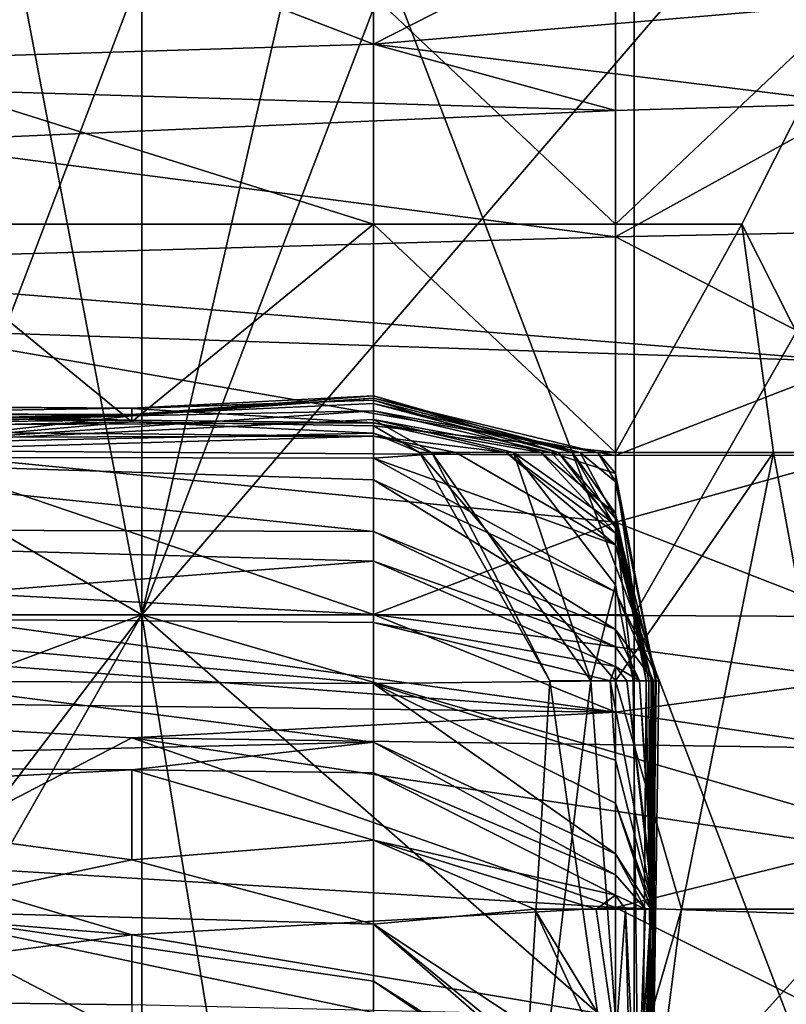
# Model space of a CAD drawing. Extents: x -161 to 11, y -10 to 160.
# Tile 388 of 499: x 0.973 to 0.987, y -0.2877 to -0.2698. Entities that reach past the tile are written whole.
import ezdxf

# ---------------------------------------------------------------- set-up
doc = ezdxf.new("R2010")
doc.units = 0
doc.header["$MEASUREMENT"] = 0
doc.layers.get('0').update_dxf_attribs({"linetype": 'CONTINUOUS'})

msp = doc.modelspace()

# ---------------------------------------------------------------- linework, layer by layer
for points in [[(0.970781, -0.257213, 0.264927), (0.975252, -0.280651, 0.264923), (0.961839, -0.272838, 0.26501)], [(0.970781, -0.280651, 0.385554), (0.975252, -0.268932, 0.384838), (0.96631, -0.257213, 0.387221)], [(0.970781, -0.257213, 0.264927), (0.979723, -0.26112, 0.264877), (0.975252, -0.280651, 0.264923)], [(0.988665, -0.265026, 0.264905), (0.975252, -0.280651, 0.264923), (0.979723, -0.26112, 0.264877)], [(0.979723, -0.268932, 0.383474), (0.984194, -0.280651, 0.381682), (0.984194, -0.26112, 0.381877)], [(0.988665, -0.26112, 0.379891), (0.984194, -0.26112, 0.381877), (0.988665, -0.272838, 0.379896)], [(0.984194, -0.280651, 0.381682), (0.988665, -0.272838, 0.379896), (0.984194, -0.26112, 0.381877)], [(0.988665, -0.265026, 0.264905), (0.988665, -0.284557, 0.264899), (0.975252, -0.280651, 0.264923)], [(0.98385, -0.268042, 0.165449), (0.97946, -0.270284, 0.150421), (0.975071, -0.268583, 0.161692)], [(0.98385, -0.268042, 0.165449), (0.98824, -0.269538, 0.154178), (0.97946, -0.270284, 0.150421)], [(0.975071, -0.268583, 0.161692), (0.961902, -0.270818, 0.146664), (0.961902, -0.268545, 0.161692)], [(0.975071, -0.268583, 0.161692), (0.97946, -0.270284, 0.150421), (0.961902, -0.270818, 0.146664)], [(0.975252, -0.268932, 0.384838), (0.970781, -0.280651, 0.385554), (0.975252, -0.280651, 0.38455)], [(0.979723, -0.268932, 0.383474), (0.975252, -0.280651, 0.38455), (0.984194, -0.280651, 0.381682)], [(0.979723, -0.268932, 0.383474), (0.975252, -0.268932, 0.384838), (0.975252, -0.280651, 0.38455)], [(0.966291, -0.2694, 0.26877), (0.97946, -0.27355, 0.269861), (0.97946, -0.2694, 0.268369)], [(0.966291, -0.2694, 0.26877), (0.970681, -0.27355, 0.270022), (0.97946, -0.27355, 0.269861)], [(0.98385, -0.2694, 0.269693), (0.97946, -0.2694, 0.268369), (0.98385, -0.27355, 0.270375)], [(0.97946, -0.2694, 0.268369), (0.97946, -0.27355, 0.269861), (0.98385, -0.27355, 0.270375)], [(0.98385, -0.27355, 0.270375), (0.98824, -0.2694, 0.270569), (0.98385, -0.2694, 0.269693)], [(0.98824, -0.2694, 0.270569), (0.98385, -0.27355, 0.270375), (0.986146, -0.27355, 0.270649)], [(0.98824, -0.2694, 0.270569), (0.986146, -0.27355, 0.270649), (0.98824, -0.2777, 0.271027)], [(0.97946, -0.270284, 0.150421), (0.98824, -0.269538, 0.154178), (0.98824, -0.271362, 0.142906)], [(0.97946, -0.270284, 0.150421), (0.98385, -0.271486, 0.142906), (0.961902, -0.270818, 0.146664)], [(0.98824, -0.271362, 0.142906), (0.98385, -0.271486, 0.142906), (0.97946, -0.270284, 0.150421)], [(0.970681, -0.272059, 0.139149), (0.961902, -0.270818, 0.146664), (0.98385, -0.271486, 0.142906)], [(0.98824, -0.271362, 0.142906), (0.98824, -0.273694, 0.127878), (0.98385, -0.273781, 0.127878)], [(0.98385, -0.271486, 0.142906), (0.98824, -0.271362, 0.142906), (0.98385, -0.273781, 0.127878)], [(0.970681, -0.272059, 0.139149), (0.98385, -0.271486, 0.142906), (0.98385, -0.273781, 0.127878)], [(0.966291, -0.274285, 0.124121), (0.970681, -0.272059, 0.139149), (0.98385, -0.273781, 0.127878)], [(0.943955, -0.29237, 0.265071), (0.961839, -0.272838, 0.26501), (0.975252, -0.280651, 0.264923)], [(0.988665, -0.272838, 0.379896), (0.984194, -0.280651, 0.381682), (0.988665, -0.29237, 0.379632)], [(0.975071, -0.277142, 0.266891), (0.970681, -0.27355, 0.270022), (0.966291, -0.277318, 0.266891)], [(0.97946, -0.27355, 0.269861), (0.970681, -0.27355, 0.270022), (0.975071, -0.277142, 0.266891)], [(0.97946, -0.277217, 0.266891), (0.97946, -0.27355, 0.269861), (0.975071, -0.277142, 0.266891)], [(0.98385, -0.2777, 0.269391), (0.98385, -0.27355, 0.270375), (0.97946, -0.27355, 0.269861)], [(0.98385, -0.2777, 0.269391), (0.97946, -0.27355, 0.269861), (0.97946, -0.277217, 0.266891)], [(0.98385, -0.2777, 0.269391), (0.986724, -0.2777, 0.270649), (0.986146, -0.27355, 0.270649)], [(0.98385, -0.27355, 0.270375), (0.98385, -0.2777, 0.269391), (0.986146, -0.27355, 0.270649)], [(0.986724, -0.2777, 0.270649), (0.98824, -0.2777, 0.271027), (0.986146, -0.27355, 0.270649)], [(0.98385, -0.273781, 0.127878), (0.98824, -0.273694, 0.127878), (0.98824, -0.276055, 0.112849)], [(0.966291, -0.274285, 0.124121), (0.98385, -0.273781, 0.127878), (0.98824, -0.276055, 0.112849)], [(0.970681, -0.275466, 0.116607), (0.966291, -0.274285, 0.124121), (0.98824, -0.276055, 0.112849)], [(0.970681, -0.275466, 0.116607), (0.98385, -0.277757, 0.101578), (0.970681, -0.277663, 0.101578)], [(0.98824, -0.276055, 0.112849), (0.98385, -0.277757, 0.101578), (0.970681, -0.275466, 0.116607)], [(0.98385, -0.277757, 0.101578), (0.98824, -0.276055, 0.112849), (0.98824, -0.277751, 0.101578)], [(0.97946, -0.276814, 0.221806), (0.975071, -0.277012, 0.214292), (0.97946, -0.276675, 0.20302)], [(0.975071, -0.277012, 0.214292), (0.975071, -0.276897, 0.20302), (0.97946, -0.276675, 0.20302)], [(0.97946, -0.276675, 0.20302), (0.975071, -0.276897, 0.20302), (0.97946, -0.276749, 0.195506)], [(0.97946, -0.276946, 0.251863), (0.975071, -0.277033, 0.244349), (0.97946, -0.276713, 0.240592)], [(0.97946, -0.276713, 0.240592), (0.975071, -0.277033, 0.244349), (0.975071, -0.277011, 0.22932)], [(0.97946, -0.276713, 0.240592), (0.975071, -0.277011, 0.22932), (0.97946, -0.276814, 0.221806)], [(0.975071, -0.276897, 0.20302), (0.975071, -0.276905, 0.195506), (0.97946, -0.276749, 0.195506)], [(0.97946, -0.277164, 0.184235), (0.97946, -0.276749, 0.195506), (0.975071, -0.276905, 0.195506)], [(0.97946, -0.276675, 0.20302), (0.983071, -0.2777, 0.206778), (0.982819, -0.2777, 0.221806)], [(0.982819, -0.2777, 0.221806), (0.97946, -0.276814, 0.221806), (0.97946, -0.276675, 0.20302)], [(0.983071, -0.2777, 0.206778), (0.97946, -0.276675, 0.20302), (0.97946, -0.276749, 0.195506)], [(0.983532, -0.2777, 0.244349), (0.97946, -0.276713, 0.240592), (0.98321, -0.2777, 0.225563)], [(0.97946, -0.276713, 0.240592), (0.97946, -0.276814, 0.221806), (0.98321, -0.2777, 0.225563)], [(0.97946, -0.276946, 0.251863), (0.97946, -0.276713, 0.240592), (0.983532, -0.2777, 0.244349)], [(0.982496, -0.2777, 0.191749), (0.983071, -0.2777, 0.206778), (0.97946, -0.276749, 0.195506)], [(0.982496, -0.2777, 0.191749), (0.97946, -0.276749, 0.195506), (0.97946, -0.277164, 0.184235)], [(0.961902, -0.2768, 0.199263), (0.953122, -0.276961, 0.191749), (0.975071, -0.277112, 0.187992)], [(0.953122, -0.276961, 0.191749), (0.961902, -0.277239, 0.184235), (0.975071, -0.277112, 0.187992)], [(0.975071, -0.276897, 0.20302), (0.961902, -0.2768, 0.199263), (0.975071, -0.276905, 0.195506)], [(0.961902, -0.276837, 0.210535), (0.961902, -0.2768, 0.199263), (0.975071, -0.276897, 0.20302)], [(0.975071, -0.277112, 0.187992), (0.975071, -0.276905, 0.195506), (0.961902, -0.2768, 0.199263)], [(0.961902, -0.276837, 0.210535), (0.975071, -0.276897, 0.20302), (0.966291, -0.277027, 0.218049)], [(0.970681, -0.277102, 0.22932), (0.961902, -0.276969, 0.225563), (0.975071, -0.277012, 0.214292)], [(0.961902, -0.276969, 0.225563), (0.966291, -0.277027, 0.218049), (0.975071, -0.277012, 0.214292)], [(0.966291, -0.277027, 0.218049), (0.975071, -0.276897, 0.20302), (0.975071, -0.277012, 0.214292)], [(0.975071, -0.277033, 0.244349), (0.97946, -0.276946, 0.251863), (0.970681, -0.277532, 0.263134)], [(0.97946, -0.277103, 0.259377), (0.970681, -0.277532, 0.263134), (0.97946, -0.276946, 0.251863)], [(0.97946, -0.276814, 0.221806), (0.975071, -0.277011, 0.22932), (0.975071, -0.277012, 0.214292)], [(0.975071, -0.277112, 0.187992), (0.97946, -0.277164, 0.184235), (0.975071, -0.276905, 0.195506)], [(0.97946, -0.276814, 0.221806), (0.982819, -0.2777, 0.221806), (0.98321, -0.2777, 0.225563)], [(0.982682, -0.2777, 0.25562), (0.97946, -0.277103, 0.259377), (0.97946, -0.276946, 0.251863)], [(0.982682, -0.2777, 0.25562), (0.97946, -0.276946, 0.251863), (0.983532, -0.2777, 0.244349)], [(0.975071, -0.277112, 0.187992), (0.961902, -0.277239, 0.184235), (0.97946, -0.277164, 0.184235)], [(0.966291, -0.277323, 0.251863), (0.975071, -0.277033, 0.244349), (0.970681, -0.277532, 0.263134)], [(0.970681, -0.277109, 0.240592), (0.975071, -0.277033, 0.244349), (0.966291, -0.277323, 0.251863)], [(0.975071, -0.277142, 0.266891), (0.966291, -0.277318, 0.266891), (0.970681, -0.277532, 0.263134)], [(0.975071, -0.277033, 0.244349), (0.970681, -0.277109, 0.240592), (0.975071, -0.277011, 0.22932)], [(0.970681, -0.277109, 0.240592), (0.970681, -0.277102, 0.22932), (0.975071, -0.277011, 0.22932)], [(0.975071, -0.277011, 0.22932), (0.970681, -0.277102, 0.22932), (0.975071, -0.277012, 0.214292)], [(0.970681, -0.277532, 0.263134), (0.97946, -0.277103, 0.259377), (0.97946, -0.277352, 0.263134)], [(0.97946, -0.277352, 0.263134), (0.975071, -0.277142, 0.266891), (0.970681, -0.277532, 0.263134)], [(0.975071, -0.277142, 0.266891), (0.97946, -0.277352, 0.263134), (0.97946, -0.277217, 0.266891)], [(0.97946, -0.277103, 0.259377), (0.981999, -0.2777, 0.259377), (0.980514, -0.2777, 0.263134)], [(0.980514, -0.2777, 0.263134), (0.97946, -0.277352, 0.263134), (0.97946, -0.277103, 0.259377)], [(0.982682, -0.2777, 0.25562), (0.981999, -0.2777, 0.259377), (0.97946, -0.277103, 0.259377)], [(0.97946, -0.277403, 0.180478), (0.97946, -0.277164, 0.184235), (0.961902, -0.277239, 0.184235)], [(0.961902, -0.277239, 0.184235), (0.961902, -0.277446, 0.180478), (0.97946, -0.277403, 0.180478)], [(0.97946, -0.277164, 0.184235), (0.981865, -0.2777, 0.184235), (0.982496, -0.2777, 0.191749)], [(0.981865, -0.2777, 0.184235), (0.97946, -0.277164, 0.184235), (0.97946, -0.277403, 0.180478)], [(0.97946, -0.277217, 0.266891), (0.98029, -0.2777, 0.266891), (0.98385, -0.2777, 0.269391)], [(0.98029, -0.2777, 0.266891), (0.97946, -0.277217, 0.266891), (0.97946, -0.277352, 0.263134)], [(0.961902, -0.277446, 0.180478), (0.966291, -0.27778, 0.176721), (0.97946, -0.277403, 0.180478)], [(0.97946, -0.277808, 0.176721), (0.97946, -0.277403, 0.180478), (0.966291, -0.27778, 0.176721)], [(0.97946, -0.277352, 0.263134), (0.980514, -0.2777, 0.263134), (0.98029, -0.2777, 0.266891)], [(0.97946, -0.277403, 0.180478), (0.980952, -0.2777, 0.180478), (0.981865, -0.2777, 0.184235)], [(0.980952, -0.2777, 0.180478), (0.97946, -0.277403, 0.180478), (0.97946, -0.277808, 0.176721)], [(0.966291, -0.279954, 0.08655), (0.970681, -0.277663, 0.101578), (0.97946, -0.280648, 0.082792)], [(0.98385, -0.277757, 0.101578), (0.98385, -0.278967, 0.094064), (0.970681, -0.277663, 0.101578)], [(0.970681, -0.277663, 0.101578), (0.98385, -0.278967, 0.094064), (0.97946, -0.280648, 0.082792)], [(0.97946, -0.279136, 0.165449), (0.966291, -0.27778, 0.176721), (0.957512, -0.27907, 0.165449)], [(0.97946, -0.279136, 0.165449), (0.97946, -0.278201, 0.172963), (0.966291, -0.27778, 0.176721)], [(0.966291, -0.27778, 0.176721), (0.97946, -0.278201, 0.172963), (0.97946, -0.277808, 0.176721)], [(0.980952, -0.2777, 0.180478), (0.97946, -0.277808, 0.176721), (0.98385, -0.279381, 0.180478)], [(0.98385, -0.279381, 0.180478), (0.97946, -0.277808, 0.176721), (0.98385, -0.280231, 0.172963)], [(0.97946, -0.277808, 0.176721), (0.97946, -0.278201, 0.172963), (0.98385, -0.280231, 0.172963)], [(0.98385, -0.2777, 0.269391), (0.98029, -0.2777, 0.266891), (0.98385, -0.281851, 0.269119)], [(0.982661, -0.281851, 0.266891), (0.98385, -0.281851, 0.269119), (0.98029, -0.2777, 0.266891)], [(0.980514, -0.2777, 0.263134), (0.982661, -0.281851, 0.266891), (0.98029, -0.2777, 0.266891)], [(0.982661, -0.281851, 0.266891), (0.980514, -0.2777, 0.263134), (0.983406, -0.281851, 0.263134)], [(0.981999, -0.2777, 0.259377), (0.983406, -0.281851, 0.263134), (0.980514, -0.2777, 0.263134)], [(0.980952, -0.2777, 0.180478), (0.98385, -0.279381, 0.180478), (0.981865, -0.2777, 0.184235)], [(0.98385, -0.279169, 0.191749), (0.982496, -0.2777, 0.191749), (0.981865, -0.2777, 0.184235)], [(0.98385, -0.279169, 0.191749), (0.981865, -0.2777, 0.184235), (0.98385, -0.279381, 0.180478)], [(0.983406, -0.281851, 0.263134), (0.981999, -0.2777, 0.259377), (0.98385, -0.280109, 0.259377)], [(0.98385, -0.279009, 0.25562), (0.98385, -0.280109, 0.259377), (0.981999, -0.2777, 0.259377)], [(0.981999, -0.2777, 0.259377), (0.982682, -0.2777, 0.25562), (0.98385, -0.279009, 0.25562)], [(0.983071, -0.2777, 0.206778), (0.982496, -0.2777, 0.191749), (0.98385, -0.278808, 0.199263)], [(0.982496, -0.2777, 0.191749), (0.98385, -0.279169, 0.191749), (0.98385, -0.278808, 0.199263)], [(0.98385, -0.278083, 0.244349), (0.98385, -0.279009, 0.25562), (0.982682, -0.2777, 0.25562)], [(0.983532, -0.2777, 0.244349), (0.98385, -0.278083, 0.244349), (0.982682, -0.2777, 0.25562)], [(0.98321, -0.2777, 0.225563), (0.982819, -0.2777, 0.221806), (0.98385, -0.2789, 0.221806)], [(0.98385, -0.279063, 0.210535), (0.98385, -0.2789, 0.221806), (0.982819, -0.2777, 0.221806)], [(0.982819, -0.2777, 0.221806), (0.983071, -0.2777, 0.206778), (0.98385, -0.279063, 0.210535)], [(0.983071, -0.2777, 0.206778), (0.98385, -0.278808, 0.199263), (0.98385, -0.279063, 0.210535)], [(0.98385, -0.278237, 0.233077), (0.983532, -0.2777, 0.244349), (0.98321, -0.2777, 0.225563)], [(0.98321, -0.2777, 0.225563), (0.98385, -0.2789, 0.221806), (0.98385, -0.278237, 0.233077)], [(0.98385, -0.278237, 0.233077), (0.98385, -0.278083, 0.244349), (0.983532, -0.2777, 0.244349)], [(0.98385, -0.281851, 0.269119), (0.985053, -0.286001, 0.270649), (0.986724, -0.2777, 0.270649)], [(0.98385, -0.281851, 0.269119), (0.986724, -0.2777, 0.270649), (0.98385, -0.2777, 0.269391)], [(0.98824, -0.277751, 0.101578), (0.98385, -0.278967, 0.094064), (0.98385, -0.277757, 0.101578)], [(0.98385, -0.278967, 0.094064), (0.98824, -0.277751, 0.101578), (0.98824, -0.280681, 0.082792)], [(0.985053, -0.286001, 0.270649), (0.98824, -0.286001, 0.271618), (0.986724, -0.2777, 0.270649)], [(0.98824, -0.2777, 0.271027), (0.986724, -0.2777, 0.270649), (0.98824, -0.286001, 0.271618)], [(0.98385, -0.28092, 0.165449), (0.98385, -0.280231, 0.172963), (0.97946, -0.278201, 0.172963)], [(0.97946, -0.278201, 0.172963), (0.97946, -0.279136, 0.165449), (0.98385, -0.28092, 0.165449)], [(0.984409, -0.281851, 0.25562), (0.98385, -0.278083, 0.244349), (0.984581, -0.281851, 0.244349)], [(0.98385, -0.278083, 0.244349), (0.984409, -0.281851, 0.25562), (0.98385, -0.279009, 0.25562)], [(0.98385, -0.278237, 0.233077), (0.984581, -0.281851, 0.244349), (0.98385, -0.278083, 0.244349)], [(0.98385, -0.2789, 0.221806), (0.984591, -0.281851, 0.22932), (0.98385, -0.278237, 0.233077)], [(0.98385, -0.278237, 0.233077), (0.984591, -0.281851, 0.22932), (0.984581, -0.281851, 0.244349)], [(0.98385, -0.278808, 0.199263), (0.984499, -0.281851, 0.20302), (0.98385, -0.279063, 0.210535)], [(0.98385, -0.278808, 0.199263), (0.98385, -0.279169, 0.191749), (0.984499, -0.281851, 0.20302)], [(0.984456, -0.281851, 0.210535), (0.984591, -0.281851, 0.22932), (0.98385, -0.2789, 0.221806)], [(0.98385, -0.279063, 0.210535), (0.984456, -0.281851, 0.210535), (0.98385, -0.2789, 0.221806)], [(0.957512, -0.27907, 0.165449), (0.97946, -0.279674, 0.161692), (0.97946, -0.279136, 0.165449)], [(0.97946, -0.279674, 0.161692), (0.957512, -0.27907, 0.165449), (0.966291, -0.280697, 0.154178)], [(0.98385, -0.278967, 0.094064), (0.98824, -0.280681, 0.082792), (0.97946, -0.280648, 0.082792)], [(0.98385, -0.279009, 0.25562), (0.984409, -0.281851, 0.25562), (0.984176, -0.281851, 0.259377)], [(0.984176, -0.281851, 0.259377), (0.98385, -0.280109, 0.259377), (0.98385, -0.279009, 0.25562)], [(0.984456, -0.281851, 0.210535), (0.98385, -0.279063, 0.210535), (0.984499, -0.281851, 0.20302)], [(0.97946, -0.279136, 0.165449), (0.98385, -0.281232, 0.161692), (0.98385, -0.28092, 0.165449)], [(0.97946, -0.279674, 0.161692), (0.98385, -0.281232, 0.161692), (0.97946, -0.279136, 0.165449)], [(0.984499, -0.281851, 0.20302), (0.98385, -0.279169, 0.191749), (0.98451, -0.281851, 0.187992)], [(0.98385, -0.279381, 0.180478), (0.98451, -0.281851, 0.187992), (0.98385, -0.279169, 0.191749)], [(0.98451, -0.281851, 0.187992), (0.98385, -0.279381, 0.180478), (0.984642, -0.281851, 0.180478)], [(0.98385, -0.280231, 0.172963), (0.984642, -0.281851, 0.180478), (0.98385, -0.279381, 0.180478)], [(0.966291, -0.280697, 0.154178), (0.97946, -0.280794, 0.154178), (0.97946, -0.279674, 0.161692)], [(0.98385, -0.281232, 0.161692), (0.97946, -0.279674, 0.161692), (0.98385, -0.281593, 0.157935)], [(0.97946, -0.279674, 0.161692), (0.97946, -0.280794, 0.154178), (0.98385, -0.281593, 0.157935)], [(0.98385, -0.282419, 0.071521), (0.957512, -0.28044, 0.082792), (0.966291, -0.279954, 0.08655)], [(0.97946, -0.280648, 0.082792), (0.98385, -0.282419, 0.071521), (0.966291, -0.279954, 0.08655)], [(0.98385, -0.280109, 0.259377), (0.984176, -0.281851, 0.259377), (0.983406, -0.281851, 0.263134)], [(0.984642, -0.281851, 0.180478), (0.98385, -0.280231, 0.172963), (0.984542, -0.281851, 0.169206)], [(0.98385, -0.28092, 0.165449), (0.984542, -0.281851, 0.169206), (0.98385, -0.280231, 0.172963)], [(0.961902, -0.282147, 0.071521), (0.957512, -0.28044, 0.082792), (0.98385, -0.282419, 0.071521)], [(0.943955, -0.29237, 0.265071), (0.975252, -0.280651, 0.264923), (0.957368, -0.304088, 0.264777)], [(0.979723, -0.307995, 0.264714), (0.957368, -0.304088, 0.264777), (0.975252, -0.280651, 0.264923)], [(0.966291, -0.280697, 0.154178), (0.97946, -0.281897, 0.146664), (0.97946, -0.280794, 0.154178)], [(0.966291, -0.280697, 0.154178), (0.970681, -0.281851, 0.146679), (0.97946, -0.281897, 0.146664)], [(0.970781, -0.288463, 0.385116), (0.975252, -0.280651, 0.38455), (0.970781, -0.280651, 0.385554)], [(0.970781, -0.288463, 0.385116), (0.975252, -0.29237, 0.383923), (0.975252, -0.280651, 0.38455)], [(0.984194, -0.288463, 0.381523), (0.984194, -0.280651, 0.381682), (0.975252, -0.280651, 0.38455)], [(0.984194, -0.288463, 0.381523), (0.975252, -0.280651, 0.38455), (0.975252, -0.29237, 0.383923)], [(0.988665, -0.284557, 0.264899), (0.979723, -0.307995, 0.264714), (0.975252, -0.280651, 0.264923)], [(0.98824, -0.280681, 0.082792), (0.98824, -0.281821, 0.075278), (0.97946, -0.280648, 0.082792)], [(0.98385, -0.282419, 0.071521), (0.97946, -0.280648, 0.082792), (0.98824, -0.281821, 0.075278)], [(0.984194, -0.280651, 0.381682), (0.984194, -0.288463, 0.381523), (0.988665, -0.29237, 0.379632)], [(0.98385, -0.281593, 0.157935), (0.97946, -0.280794, 0.154178), (0.983755, -0.281851, 0.154178)], [(0.97946, -0.281897, 0.146664), (0.983755, -0.281851, 0.154178), (0.97946, -0.280794, 0.154178)], [(0.98429, -0.281851, 0.161692), (0.984542, -0.281851, 0.169206), (0.98385, -0.28092, 0.165449)], [(0.98385, -0.281232, 0.161692), (0.98429, -0.281851, 0.161692), (0.98385, -0.28092, 0.165449)], [(0.98385, -0.281593, 0.157935), (0.98429, -0.281851, 0.161692), (0.98385, -0.281232, 0.161692)], [(0.983755, -0.281851, 0.154178), (0.984059, -0.281851, 0.157935), (0.98385, -0.281593, 0.157935)], [(0.98385, -0.281593, 0.157935), (0.984059, -0.281851, 0.157935), (0.98429, -0.281851, 0.161692)], [(0.97946, -0.282967, 0.139149), (0.970681, -0.281851, 0.146679), (0.961902, -0.283382, 0.135392)], [(0.970681, -0.281851, 0.146679), (0.97946, -0.282967, 0.139149), (0.97946, -0.281897, 0.146664)], [(0.97946, -0.281897, 0.146664), (0.98385, -0.283296, 0.150421), (0.983755, -0.281851, 0.154178)], [(0.98385, -0.283296, 0.150421), (0.97946, -0.281897, 0.146664), (0.98385, -0.284077, 0.146664)], [(0.98385, -0.284077, 0.146664), (0.97946, -0.281897, 0.146664), (0.98385, -0.284996, 0.139149)], [(0.97946, -0.281897, 0.146664), (0.97946, -0.282967, 0.139149), (0.98385, -0.284996, 0.139149)], [(0.98385, -0.290151, 0.270207), (0.982661, -0.281851, 0.266891), (0.981912, -0.294301, 0.266891)], [(0.982661, -0.281851, 0.266891), (0.983406, -0.281851, 0.263134), (0.981912, -0.294301, 0.266891)], [(0.983406, -0.281851, 0.263134), (0.984313, -0.294301, 0.259377), (0.981912, -0.294301, 0.266891)], [(0.98385, -0.290151, 0.270207), (0.98385, -0.281851, 0.269119), (0.982661, -0.281851, 0.266891)], [(0.983406, -0.281851, 0.263134), (0.984176, -0.281851, 0.259377), (0.984313, -0.294301, 0.259377)], [(0.983755, -0.281851, 0.154178), (0.984545, -0.286001, 0.154178), (0.984059, -0.281851, 0.157935)], [(0.984545, -0.286001, 0.154178), (0.983755, -0.281851, 0.154178), (0.98385, -0.283296, 0.150421)], [(0.98824, -0.281821, 0.075278), (0.98824, -0.283077, 0.067764), (0.98385, -0.282419, 0.071521)], [(0.98385, -0.281851, 0.269119), (0.98385, -0.290151, 0.270207), (0.985053, -0.286001, 0.270649)], [(0.984059, -0.281851, 0.157935), (0.984568, -0.286001, 0.161692), (0.98429, -0.281851, 0.161692)], [(0.984545, -0.286001, 0.154178), (0.984568, -0.286001, 0.161692), (0.984059, -0.281851, 0.157935)], [(0.984176, -0.281851, 0.259377), (0.984409, -0.281851, 0.25562), (0.984313, -0.294301, 0.259377)], [(0.984542, -0.281851, 0.169206), (0.98429, -0.281851, 0.161692), (0.98455, -0.286001, 0.169206)], [(0.98455, -0.286001, 0.169206), (0.98429, -0.281851, 0.161692), (0.984568, -0.286001, 0.161692)], [(0.984409, -0.281851, 0.25562), (0.984531, -0.290151, 0.25562), (0.984313, -0.294301, 0.259377)], [(0.984409, -0.281851, 0.25562), (0.984581, -0.281851, 0.244349), (0.984531, -0.290151, 0.25562)], [(0.984441, -0.294301, 0.240592), (0.984591, -0.281851, 0.22932), (0.984413, -0.294301, 0.225563)], [(0.984475, -0.286001, 0.210535), (0.984413, -0.294301, 0.225563), (0.984591, -0.281851, 0.22932)], [(0.984489, -0.286001, 0.20302), (0.98451, -0.281851, 0.187992), (0.984425, -0.294301, 0.191749)], [(0.984526, -0.290151, 0.180478), (0.984425, -0.294301, 0.191749), (0.98451, -0.281851, 0.187992)], [(0.984441, -0.294301, 0.240592), (0.984581, -0.281851, 0.244349), (0.984591, -0.281851, 0.22932)], [(0.984441, -0.294301, 0.240592), (0.984495, -0.294301, 0.248106), (0.984581, -0.281851, 0.244349)], [(0.984456, -0.281851, 0.210535), (0.984475, -0.286001, 0.210535), (0.984591, -0.281851, 0.22932)], [(0.984456, -0.281851, 0.210535), (0.984499, -0.281851, 0.20302), (0.984475, -0.286001, 0.210535)], [(0.984475, -0.286001, 0.210535), (0.984499, -0.281851, 0.20302), (0.984489, -0.286001, 0.20302)], [(0.98451, -0.281851, 0.187992), (0.984489, -0.286001, 0.20302), (0.984499, -0.281851, 0.20302)], [(0.984581, -0.281851, 0.244349), (0.984495, -0.294301, 0.248106), (0.984531, -0.290151, 0.25562)], [(0.98451, -0.281851, 0.187992), (0.984642, -0.281851, 0.180478), (0.984526, -0.290151, 0.180478)], [(0.984542, -0.281851, 0.169206), (0.984526, -0.290151, 0.180478), (0.984642, -0.281851, 0.180478)], [(0.98455, -0.286001, 0.169206), (0.984526, -0.290151, 0.180478), (0.984542, -0.281851, 0.169206)], [(0.975071, -0.282889, 0.067764), (0.961902, -0.282147, 0.071521), (0.98385, -0.282419, 0.071521)], [(0.961902, -0.282147, 0.071521), (0.975071, -0.282889, 0.067764), (0.970681, -0.285171, 0.052735)], [(0.975071, -0.282889, 0.067764), (0.98385, -0.282419, 0.071521), (0.98824, -0.283077, 0.067764)], [(0.961902, -0.283382, 0.135392), (0.975071, -0.283467, 0.135392), (0.97946, -0.282967, 0.139149)], [(0.975071, -0.282889, 0.067764), (0.98385, -0.285972, 0.048978), (0.970681, -0.285171, 0.052735)], [(0.98824, -0.283077, 0.067764), (0.98824, -0.284886, 0.056493), (0.975071, -0.282889, 0.067764)], [(0.975071, -0.282889, 0.067764), (0.98824, -0.284886, 0.056493), (0.98385, -0.285972, 0.048978)], [(0.975071, -0.283467, 0.135392), (0.97946, -0.283526, 0.135392), (0.97946, -0.282967, 0.139149)], [(0.97946, -0.282967, 0.139149), (0.97946, -0.283526, 0.135392), (0.98385, -0.285379, 0.135392)], [(0.97946, -0.282967, 0.139149), (0.98385, -0.285379, 0.135392), (0.98385, -0.284996, 0.139149)], [(0.975071, -0.283467, 0.135392), (0.961902, -0.283382, 0.135392), (0.966291, -0.283915, 0.131635)], [(0.984545, -0.286001, 0.154178), (0.98385, -0.283296, 0.150421), (0.98385, -0.284077, 0.146664)], [(0.966291, -0.283915, 0.131635), (0.975071, -0.285103, 0.124121), (0.975071, -0.283467, 0.135392)], [(0.975071, -0.283467, 0.135392), (0.97946, -0.284744, 0.127878), (0.97946, -0.283526, 0.135392)], [(0.975071, -0.285103, 0.124121), (0.97946, -0.284744, 0.127878), (0.975071, -0.283467, 0.135392)], [(0.98385, -0.285379, 0.135392), (0.97946, -0.283526, 0.135392), (0.98385, -0.285748, 0.131635)], [(0.97946, -0.283526, 0.135392), (0.97946, -0.284744, 0.127878), (0.98385, -0.285748, 0.131635)], [(0.970681, -0.286033, 0.116607), (0.975071, -0.285103, 0.124121), (0.966291, -0.283915, 0.131635)], [(0.984493, -0.286001, 0.146664), (0.98385, -0.284077, 0.146664), (0.98385, -0.284996, 0.139149)], [(0.984545, -0.286001, 0.154178), (0.98385, -0.284077, 0.146664), (0.984493, -0.286001, 0.146664)], [(0.993136, -0.307995, 0.264864), (0.979723, -0.307995, 0.264714), (0.988665, -0.284557, 0.264899)], [(0.975071, -0.285103, 0.124121), (0.97946, -0.286276, 0.116607), (0.97946, -0.284744, 0.127878)], [(0.98385, -0.285748, 0.131635), (0.97946, -0.284744, 0.127878), (0.9835, -0.286001, 0.127878)], [(0.98238, -0.286001, 0.124121), (0.9835, -0.286001, 0.127878), (0.97946, -0.284744, 0.127878)], [(0.97946, -0.286276, 0.116607), (0.98238, -0.286001, 0.124121), (0.97946, -0.284744, 0.127878)], [(0.98385, -0.285972, 0.048978), (0.98824, -0.284886, 0.056493), (0.98824, -0.286114, 0.048978)], [(0.984493, -0.286001, 0.146664), (0.98385, -0.284996, 0.139149), (0.984396, -0.286001, 0.139149)], [(0.984396, -0.286001, 0.139149), (0.98385, -0.284996, 0.139149), (0.98385, -0.285379, 0.135392)], [(0.957512, -0.28505, 0.052735), (0.970681, -0.285171, 0.052735), (0.975071, -0.286466, 0.045221)], [(0.975071, -0.286466, 0.045221), (0.966291, -0.287625, 0.037707), (0.957512, -0.28505, 0.052735)], [(0.970681, -0.286033, 0.116607), (0.97946, -0.286276, 0.116607), (0.975071, -0.285103, 0.124121)], [(0.98385, -0.285972, 0.048978), (0.975071, -0.286466, 0.045221), (0.970681, -0.285171, 0.052735)], [(0.98385, -0.285379, 0.135392), (0.98385, -0.285748, 0.131635), (0.984396, -0.286001, 0.139149)], [(0.9835, -0.286001, 0.127878), (0.984037, -0.286001, 0.131635), (0.98385, -0.285748, 0.131635)], [(0.984396, -0.286001, 0.139149), (0.98385, -0.285748, 0.131635), (0.984037, -0.286001, 0.131635)], [(0.966291, -0.286555, 0.112849), (0.975071, -0.288326, 0.101578), (0.970681, -0.286033, 0.116607)], [(0.970681, -0.286033, 0.116607), (0.97946, -0.287311, 0.109092), (0.97946, -0.286276, 0.116607)], [(0.97946, -0.287881, 0.105335), (0.97946, -0.287311, 0.109092), (0.970681, -0.286033, 0.116607)], [(0.975071, -0.288326, 0.101578), (0.97946, -0.287881, 0.105335), (0.970681, -0.286033, 0.116607)], [(0.975071, -0.286466, 0.045221), (0.98385, -0.285972, 0.048978), (0.98385, -0.287944, 0.037707)], [(0.98238, -0.286001, 0.124121), (0.97946, -0.286276, 0.116607), (0.98385, -0.289178, 0.120364)], [(0.9835, -0.286001, 0.127878), (0.98238, -0.286001, 0.124121), (0.98385, -0.288425, 0.124121)], [(0.98385, -0.289178, 0.120364), (0.98385, -0.288425, 0.124121), (0.98238, -0.286001, 0.124121)], [(0.984037, -0.286001, 0.131635), (0.9835, -0.286001, 0.127878), (0.98385, -0.288425, 0.124121)], [(0.98824, -0.286114, 0.048978), (0.98824, -0.288162, 0.037707), (0.98385, -0.285972, 0.048978)], [(0.98385, -0.287944, 0.037707), (0.98385, -0.285972, 0.048978), (0.98824, -0.288162, 0.037707)], [(0.98385, -0.288425, 0.124121), (0.984139, -0.290151, 0.127878), (0.984037, -0.286001, 0.131635)], [(0.98385, -0.290151, 0.270207), (0.984521, -0.290151, 0.270649), (0.985053, -0.286001, 0.270649)], [(0.984396, -0.286001, 0.139149), (0.984037, -0.286001, 0.131635), (0.984239, -0.290151, 0.135392)], [(0.984239, -0.290151, 0.135392), (0.984037, -0.286001, 0.131635), (0.984139, -0.290151, 0.127878)], [(0.984229, -0.294301, 0.150421), (0.984493, -0.286001, 0.146664), (0.984153, -0.294301, 0.139149)], [(0.984239, -0.290151, 0.135392), (0.984153, -0.294301, 0.139149), (0.984493, -0.286001, 0.146664)], [(0.984316, -0.294301, 0.161692), (0.984545, -0.286001, 0.154178), (0.984229, -0.294301, 0.150421)], [(0.984493, -0.286001, 0.146664), (0.984229, -0.294301, 0.150421), (0.984545, -0.286001, 0.154178)], [(0.984493, -0.286001, 0.146664), (0.984396, -0.286001, 0.139149), (0.984239, -0.290151, 0.135392)], [(0.98455, -0.286001, 0.169206), (0.984314, -0.298451, 0.184235), (0.984526, -0.290151, 0.180478)], [(0.984314, -0.298451, 0.184235), (0.98455, -0.286001, 0.169206), (0.984402, -0.294301, 0.172963)], [(0.984545, -0.286001, 0.154178), (0.984316, -0.294301, 0.161692), (0.984568, -0.286001, 0.161692)], [(0.984402, -0.294301, 0.172963), (0.98455, -0.286001, 0.169206), (0.984316, -0.294301, 0.161692)], [(0.984568, -0.286001, 0.161692), (0.984316, -0.294301, 0.161692), (0.98455, -0.286001, 0.169206)], [(0.984408, -0.294301, 0.210535), (0.984489, -0.286001, 0.20302), (0.984406, -0.294301, 0.20302)], [(0.984425, -0.294301, 0.191749), (0.984406, -0.294301, 0.20302), (0.984489, -0.286001, 0.20302)], [(0.984489, -0.286001, 0.20302), (0.984408, -0.294301, 0.210535), (0.984475, -0.286001, 0.210535)], [(0.984413, -0.294301, 0.225563), (0.984475, -0.286001, 0.210535), (0.984408, -0.294301, 0.210535)], [(0.984521, -0.290151, 0.270649), (0.98824, -0.286001, 0.271618), (0.985053, -0.286001, 0.270649)], [(0.98824, -0.286001, 0.271618), (0.984521, -0.290151, 0.270649), (0.98824, -0.298451, 0.27187)], [(0.97946, -0.286276, 0.116607), (0.98385, -0.290101, 0.112849), (0.98385, -0.289874, 0.116607)], [(0.97946, -0.287311, 0.109092), (0.98385, -0.290101, 0.112849), (0.97946, -0.286276, 0.116607)], [(0.98385, -0.289178, 0.120364), (0.97946, -0.286276, 0.116607), (0.98385, -0.289874, 0.116607)], [(0.966291, -0.287625, 0.037707), (0.975071, -0.286466, 0.045221), (0.975071, -0.287739, 0.037707)], [(0.966291, -0.288224, 0.101578), (0.975071, -0.288326, 0.101578), (0.966291, -0.286555, 0.112849)], [(0.975071, -0.287739, 0.037707), (0.975071, -0.286466, 0.045221), (0.98385, -0.287944, 0.037707)], [(0.98385, -0.290101, 0.112849), (0.97946, -0.287311, 0.109092), (0.983628, -0.290151, 0.109092)], [(0.97946, -0.287311, 0.109092), (0.97946, -0.287881, 0.105335), (0.983628, -0.290151, 0.109092)], [(0.966291, -0.287625, 0.037707), (0.975071, -0.289659, 0.026436), (0.961902, -0.289524, 0.026436)], [(0.975071, -0.287739, 0.037707), (0.975071, -0.289659, 0.026436), (0.966291, -0.287625, 0.037707)]]:
    msp.add_3dface(points)

doc.saveas('drawing.dxf')
